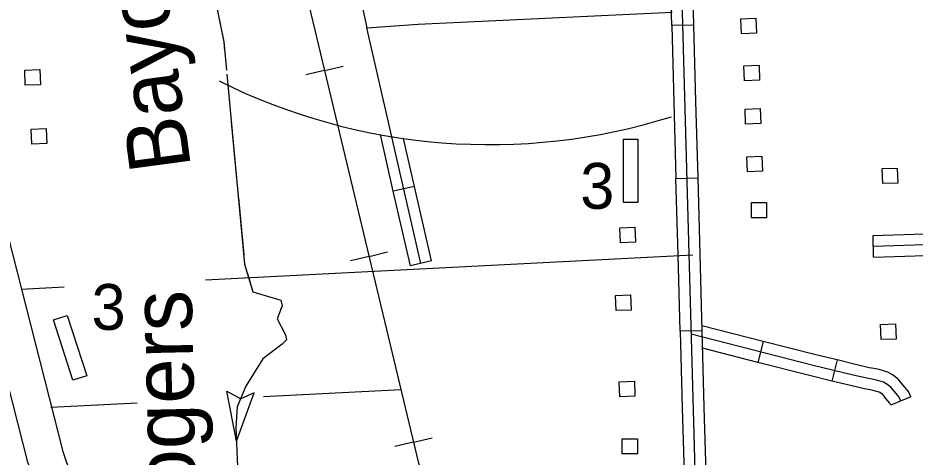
# Model space of a CAD drawing. Extents: x 1671357 to 13005564, y 567358 to 14261451.
# Drawn here: x 12758289.9 to 12758301.64, y 14259864 to 14259869.74 of the extents above; entities that cross this region are included whole.
import ezdxf

# ---------------------------------------------------------------- set-up
doc = ezdxf.new("R2010")
doc.units = 0
for name, color, linetype in [('15', 7, 'Continuous'), ('31', 7, 'Continuous'), ('32', 7, 'Continuous'), ('40', 7, 'Continuous'), ('43', 7, 'Continuous'), ('5', 7, 'Continuous'), ('56', 7, 'Continuous'), ('6', 7, 'Continuous'), ('63', 7, 'Continuous')]:
    doc.layers.add(name, color=color, linetype=linetype)

msp = doc.modelspace()

# ---------------------------------------------------------------- linework, layer by layer
at = {"layer": '15'}
msp.add_lwpolyline([(12758288.453, 14259872.058), (12758290.488, 14259864.071), (12758290.538, 14259863.929), (12758290.645, 14259863.691), (12758290.138, 14259863.664), (12758290.098, 14259863.752), (12758290.034, 14259863.933), (12758287.979, 14259871.999)], dxfattribs=at)
at = {"layer": '31'}
for p, q in [((12758298.743, 14259869.651), (12758298.459, 14259869.644)), ((12758298.514, 14259867.644), (12758298.798, 14259867.652)), ((12758298.798, 14259867.652), (12758298.798, 14259867.652)), ((12758298.853, 14259865.652), (12758298.569, 14259865.645))]:
    msp.add_line(p, q, dxfattribs=at)
for points in [[(12758298.471, 14259873.641), (12758298.5, 14259872.689), (12758298.533, 14259871.711), (12758298.561, 14259871.085), (12758298.818, 14259861.767), (12758298.814, 14259861.628), (12758298.795, 14259861.572), (12758298.786, 14259861.553), (12758298.766, 14259861.527), (12758298.471, 14259861.365), (12758298.408, 14259861.323), (12758298.323, 14259861.229)], [(12758294.045, 14259871.705), (12758294.046, 14259871.578), (12758294.064, 14259871.428), (12758294.086, 14259871.309), (12758294.211, 14259870.813), (12758294.469, 14259869.616)], [(12758298.459, 14259869.644), (12758298.431, 14259870.643)], [(12758298.715, 14259870.651), (12758298.743, 14259869.651)], [(12758294.469, 14259869.616), (12758295.142, 14259869.662), (12758298.464, 14259869.821)], [(12758298.459, 14259869.644), (12758298.486, 14259868.644)], [(12758298.743, 14259869.651), (12758298.77, 14259868.652)], [(12758298.486, 14259868.644), (12758298.514, 14259867.644)], [(12758298.77, 14259868.652), (12758298.798, 14259867.652)], [(12758298.541, 14259866.644), (12758298.514, 14259867.644)], [(12758298.798, 14259867.652), (12758298.825, 14259866.652)], [(12758298.569, 14259865.645), (12758298.541, 14259866.644)], [(12758298.825, 14259866.652), (12758298.853, 14259865.652)], [(12758298.569, 14259865.645), (12758298.596, 14259864.645)], [(12758298.853, 14259865.652), (12758298.88, 14259864.653)], [(12758298.596, 14259864.645), (12758298.624, 14259863.645)], [(12758298.88, 14259864.653), (12758298.908, 14259863.653)]]:
    msp.add_lwpolyline(points, dxfattribs=at)
at = {"layer": '32'}
for p, q in [((12758295.092, 14259867.54), (12758294.815, 14259867.476)), ((12758295.316, 14259866.565), (12758295.039, 14259866.501)), ((12758299.653, 14259865.513), (12758299.583, 14259865.238)), ((12758300.621, 14259865.269), (12758300.554, 14259864.993)), ((12758301.585, 14259864.789), (12758301.325, 14259864.676))]:
    msp.add_line(p, q, dxfattribs=at)
for points in [[(12758294.796, 14259868.191), (12758294.469, 14259869.616)], [(12758294.815, 14259867.476), (12758294.645, 14259868.218)], [(12758295.177, 14259866.533), (12758294.797, 14259868.188)], [(12758295.092, 14259867.54), (12758294.948, 14259868.168)], [(12758295.039, 14259866.501), (12758294.815, 14259867.476)], [(12758295.316, 14259866.565), (12758295.092, 14259867.54)], [(12758307.449, 14259866.969), (12758306.215, 14259866.885), (12758305.948, 14259866.913), (12758301.096, 14259866.752)], [(12758301.77, 14259866.917), (12758301.091, 14259866.894), (12758301.095, 14259866.613)], [(12758301.78, 14259866.633), (12758301.101, 14259866.61)], [(12758299.653, 14259865.513), (12758298.851, 14259865.718)], [(12758301.455, 14259864.732), (12758301.434, 14259864.781), (12758301.372, 14259864.856), (12758301.324, 14259864.915), (12758301.271, 14259864.954), (12758301.228, 14259864.977), (12758301.14, 14259865.006), (12758301.079, 14259865.016), (12758301.012, 14259865.029), (12758300.832, 14259865.072), (12758300.311, 14259865.198), (12758298.712, 14259865.607)], [(12758300.621, 14259865.269), (12758300.345, 14259865.336), (12758299.653, 14259865.513)], [(12758299.583, 14259865.238), (12758298.859, 14259865.423)], [(12758300.554, 14259864.993), (12758300.277, 14259865.06), (12758299.583, 14259865.238)], [(12758301.585, 14259864.789), (12758301.556, 14259864.856), (12758301.482, 14259864.946), (12758301.423, 14259865.018), (12758301.348, 14259865.075), (12758301.284, 14259865.109), (12758301.174, 14259865.144), (12758301.104, 14259865.156), (12758301.042, 14259865.168), (12758300.865, 14259865.21), (12758300.621, 14259865.269)], [(12758301.325, 14259864.676), (12758301.312, 14259864.706), (12758301.262, 14259864.766), (12758301.225, 14259864.811), (12758301.195, 14259864.834), (12758301.173, 14259864.846), (12758301.106, 14259864.867), (12758301.054, 14259864.877), (12758300.982, 14259864.89), (12758300.799, 14259864.934), (12758300.554, 14259864.993)]]:
    msp.add_lwpolyline(points, dxfattribs=at)
at = {"layer": '40'}
for p, q in [((12758293.914, 14259869.056), (12758294.157, 14259869.115)), ((12758293.914, 14259869.056), (12758293.671, 14259868.998)), ((12758294.497, 14259866.625), (12758294.254, 14259866.567)), ((12758294.497, 14259866.625), (12758294.74, 14259866.683)), ((12758295.08, 14259864.193), (12758294.836, 14259864.135)), ((12758295.08, 14259864.193), (12758295.323, 14259864.252))]:
    msp.add_line(p, q, dxfattribs=at)
for points in [[(12758292.871, 14259873.412), (12758295.145, 14259863.918)], [(12758292.871, 14259873.412), (12758295.145, 14259863.918), (12758295.337, 14259863.515), (12758295.482, 14259863.241), (12758295.603, 14259863.041), (12758295.79, 14259862.759), (12758295.982, 14259862.538), (12758296.147, 14259862.341), (12758296.297, 14259862.188), (12758296.515, 14259861.974), (12758296.913, 14259861.618), (12758297.207, 14259861.417), (12758297.579, 14259861.201), (12758297.989, 14259860.986), (12758298.387, 14259860.828), (12758298.999, 14259860.645), (12758299.367, 14259860.573), (12758299.895, 14259860.453), (12758300.529, 14259860.307), (12758301.023, 14259860.191), (12758301.646, 14259860.042)]]:
    msp.add_lwpolyline(points, dxfattribs=at)
at = {"layer": '43'}
for p, q in [((12758292.636, 14259864.861), (12758292.82, 14259864.762)), ((12758292.762, 14259864.207), (12758292.636, 14259864.861)), ((12758292.762, 14259864.207), (12758292.995, 14259864.839)), ((12758292.995, 14259864.839), (12758292.82, 14259864.762))]:
    msp.add_line(p, q, dxfattribs=at)
for points in [[(12758291.988, 14259876.266), (12758292.525, 14259873.977), (12758291.871, 14259873.406), (12758292.306, 14259870.868), (12758292.595, 14259869.434), (12758292.63, 14259869.06)], [(12758292.47, 14259870.053), (12758292.595, 14259869.434), (12758292.606, 14259869.316)], [(12758292.629, 14259869.067), (12758292.63, 14259869.06)], [(12758292.635, 14259869.009), (12758292.868, 14259866.524), (12758292.977, 14259866.161), (12758293.341, 14259866.053), (12758293.359, 14259865.976), (12758293.297, 14259865.807), (12758293.402, 14259865.598), (12758293.415, 14259865.531), (12758293.362, 14259865.474), (12758293.107, 14259865.285), (12758292.885, 14259864.927), (12758292.771, 14259864.655), (12758292.755, 14259864.381), (12758292.8, 14259863.25), (12758292.776, 14259862.96), (12758292.866, 14259862.38), (12758292.924, 14259861.917), (12758293.064, 14259861.636), (12758293.209, 14259861.54), (12758293.335, 14259861.425), (12758293.436, 14259861.26), (12758294.796, 14259853.468)], [(12758292.635, 14259869.009), (12758292.67, 14259868.636)], [(12758292.693, 14259868.387), (12758292.763, 14259867.64)], [(12758292.787, 14259867.391), (12758292.857, 14259866.645)], [(12758292.905, 14259866.401), (12758292.977, 14259866.161), (12758293.341, 14259866.053), (12758293.359, 14259865.976), (12758293.345, 14259865.937)], [(12758293.347, 14259865.708), (12758293.402, 14259865.598), (12758293.415, 14259865.531), (12758293.362, 14259865.474), (12758293.107, 14259865.285), (12758293.021, 14259865.145)], [(12758292.889, 14259864.933), (12758292.885, 14259864.927), (12758292.771, 14259864.655), (12758292.755, 14259864.381), (12758292.762, 14259864.207)]]:
    msp.add_lwpolyline(points, dxfattribs=at)
at = {"layer": '5'}
for points in [[(12758292.356, 14259866.319), (12758298.734, 14259866.646)], [(12758289.944, 14259866.195), (12758290.507, 14259866.224)]]:
    msp.add_lwpolyline(points, dxfattribs=at)
at = {"layer": '56'}
for points in [[(12758299.37, 14259869.537), (12758299.362, 14259869.734), (12758299.56, 14259869.742), (12758299.567, 14259869.545)], [(12758289.998, 14259868.864), (12758289.991, 14259869.061), (12758290.188, 14259869.068), (12758290.196, 14259868.871)], [(12758299.411, 14259868.923), (12758299.403, 14259869.12), (12758299.601, 14259869.127), (12758299.608, 14259868.93)], [(12758299.425, 14259868.354), (12758299.418, 14259868.551), (12758299.615, 14259868.559), (12758299.623, 14259868.362)], [(12758290.084, 14259868.093), (12758290.076, 14259868.29), (12758290.274, 14259868.298), (12758290.281, 14259868.101)], [(12758297.826, 14259868.157), (12758298.015, 14259868.157), (12758298.015, 14259867.328), (12758297.826, 14259867.328)], [(12758299.448, 14259867.73), (12758299.44, 14259867.927), (12758299.637, 14259867.935), (12758299.645, 14259867.738)], [(12758301.22, 14259867.577), (12758301.212, 14259867.774), (12758301.41, 14259867.781), (12758301.417, 14259867.584)], [(12758299.5, 14259867.131), (12758299.5, 14259867.329), (12758299.697, 14259867.329), (12758299.697, 14259867.131)], [(12758297.787, 14259866.802), (12758297.78, 14259866.999), (12758297.977, 14259867.007), (12758297.985, 14259866.81)], [(12758297.729, 14259865.915), (12758297.722, 14259866.112), (12758297.919, 14259866.12), (12758297.927, 14259865.923)], [(12758290.368, 14259865.793), (12758290.549, 14259865.851), (12758290.803, 14259865.063), (12758290.622, 14259865.005)], [(12758301.197, 14259865.535), (12758301.189, 14259865.732), (12758301.387, 14259865.74), (12758301.394, 14259865.543)], [(12758297.78, 14259864.786), (12758297.772, 14259864.983), (12758297.97, 14259864.991), (12758297.977, 14259864.794)], [(12758297.811, 14259864.04), (12758297.811, 14259864.237), (12758298.009, 14259864.237), (12758298.009, 14259864.04)]]:
    msp.add_lwpolyline(points, close=True, dxfattribs=at)
at = {"layer": '6'}
for points in [[(12758294.916, 14259864.877), (12758293.116, 14259864.787)], [(12758291.462, 14259864.703), (12758290.331, 14259864.647)]]:
    msp.add_lwpolyline(points, dxfattribs=at)
at = {"layer": '63'}
msp.add_arc((12758296.076, 14259876.022), 7.935, 243.494, 287.4375, dxfattribs=at)

# ---------------------------------------------------------------- texts
at = {"layer": '43'}
for s, rotation, p in [('Bayou', 97.6642, (12758292.169, 14259867.789)), ('Rogers', 91.322, (12758292.254, 14259862.741))]:
    msp.add_text(s, height=0.8001, rotation=rotation, dxfattribs=at).set_placement(p)
at = {"layer": '56'}
for p in [(12758297.261, 14259867.247), (12758290.866, 14259865.663)]:
    msp.add_text('3', height=0.6, dxfattribs=at).set_placement(p)

doc.saveas('drawing.dxf')
